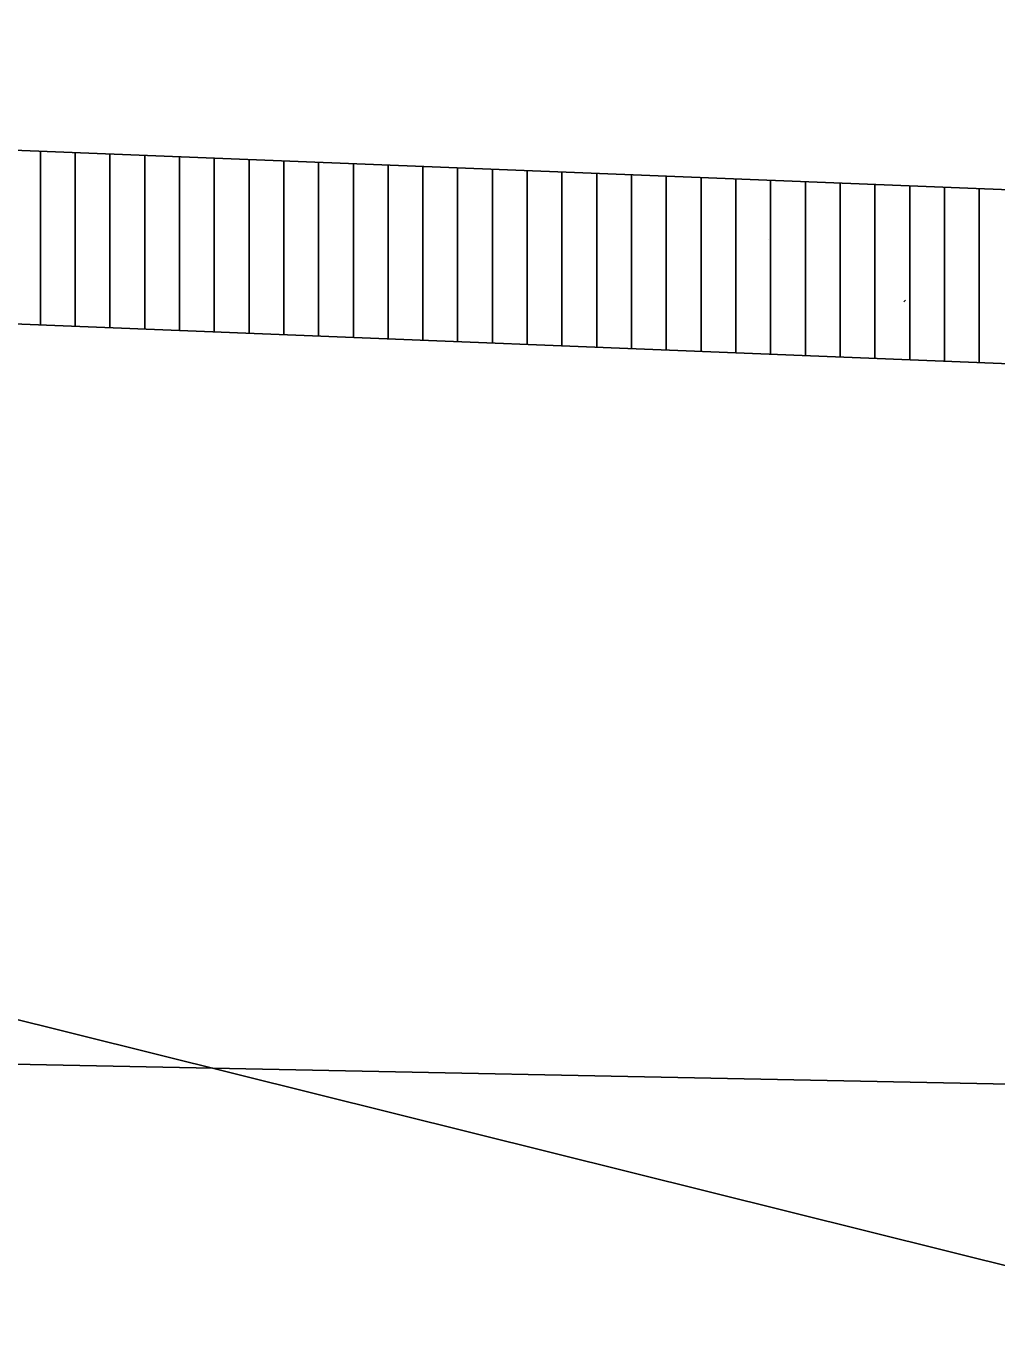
# Model space of a CAD drawing. Extents: x 1373719 to 1374161, y 379835 to 380167.
# Drawn here: x 1373976.993 to 1373978.388, y 380112.058 to 380113.95 of the extents above; entities that cross this region are included whole.
import ezdxf

# ---------------------------------------------------------------- set-up
doc = ezdxf.new("R2010")
doc.units = 0
for name, color, linetype in [('ACHM Surface', 7, 'Continuous'), ('SIGNATURE', 7, 'Continuous'), ('T_Drafting', 7, 'Continuous')]:
    doc.layers.add(name, color=color, linetype=linetype)

msp = doc.modelspace()

# ---------------------------------------------------------------- linework, layer by layer
for p, q in [((1373976.0155, 380113.8103), (1373980.0123, 380113.6504)), ((1373976.0155, 380113.5603), (1373979.8464, 380113.407)), ((1373975.0445, 380112.4961), (1373985.4631, 380112.2877))]:
    msp.add_line(p, q)
at = {"layer": 'ACHM Surface'}
for p, q in [((1373977.0131, 380113.5204), (1373977.0131, 380113.7704)), ((1373977.0631, 380113.5184), (1373977.0631, 380113.7684)), ((1373977.1131, 380113.5164), (1373977.1131, 380113.7664)), ((1373977.1631, 380113.5144), (1373977.1631, 380113.7644)), ((1373977.2131, 380113.5124), (1373977.2131, 380113.7624)), ((1373977.2631, 380113.5104), (1373977.2631, 380113.7604)), ((1373977.3131, 380113.5084), (1373977.3131, 380113.7584)), ((1373977.3631, 380113.5064), (1373977.3631, 380113.7564)), ((1373977.4131, 380113.5044), (1373977.4131, 380113.7544)), ((1373977.4631, 380113.5024), (1373977.4631, 380113.7524)), ((1373977.5131, 380113.5004), (1373977.5131, 380113.7504)), ((1373977.5631, 380113.4984), (1373977.5631, 380113.7484)), ((1373977.6131, 380113.4964), (1373977.6131, 380113.7464)), ((1373977.6631, 380113.4944), (1373977.6631, 380113.7444)), ((1373977.7131, 380113.4924), (1373977.7131, 380113.7424)), ((1373977.7631, 380113.4904), (1373977.7631, 380113.7404)), ((1373977.8131, 380113.4884), (1373977.8131, 380113.7384)), ((1373977.8631, 380113.4864), (1373977.8631, 380113.7364)), ((1373977.9131, 380113.4844), (1373977.9131, 380113.7344)), ((1373977.9631, 380113.4824), (1373977.9631, 380113.7324)), ((1373978.0131, 380113.4804), (1373978.0131, 380113.7304)), ((1373978.0631, 380113.4784), (1373978.0631, 380113.7284)), ((1373978.1131, 380113.4764), (1373978.1131, 380113.7264)), ((1373978.1631, 380113.4744), (1373978.1631, 380113.7244)), ((1373978.2131, 380113.4724), (1373978.2131, 380113.7224)), ((1373978.2631, 380113.4704), (1373978.2631, 380113.7204)), ((1373978.3131, 380113.4684), (1373978.3131, 380113.7184)), ((1373978.3631, 380113.4664), (1373978.3631, 380113.7164))]:
    msp.add_line(p, q, dxfattribs=at)
at = {"layer": 'SIGNATURE'}
for p, q in [((1373978.0605, 380113.6436), (1373978.0605, 380113.6436)), ((1373978.2547, 380113.5539), (1373978.2569, 380113.5561))]:
    msp.add_line(p, q, dxfattribs=at)
at = {"layer": 'T_Drafting'}
msp.add_lwpolyline([(1373907.9866, 380106.5635), (1373924.5328, 380106.4873), (1373943.4495, 380108.6541), (1373953.5849, 380112.614), (1373955.0258, 380112.615), (1373964.8515, 380112.9026), (1373975.0281, 380112.6885), (1373976.6029, 380112.6154), (1373985.6878, 380110.3529), (1373993.9886, 380112.9085), (1374008.917, 380113.95), (1374025.0227, 380113.95)], dxfattribs=at)

doc.saveas('drawing.dxf')
